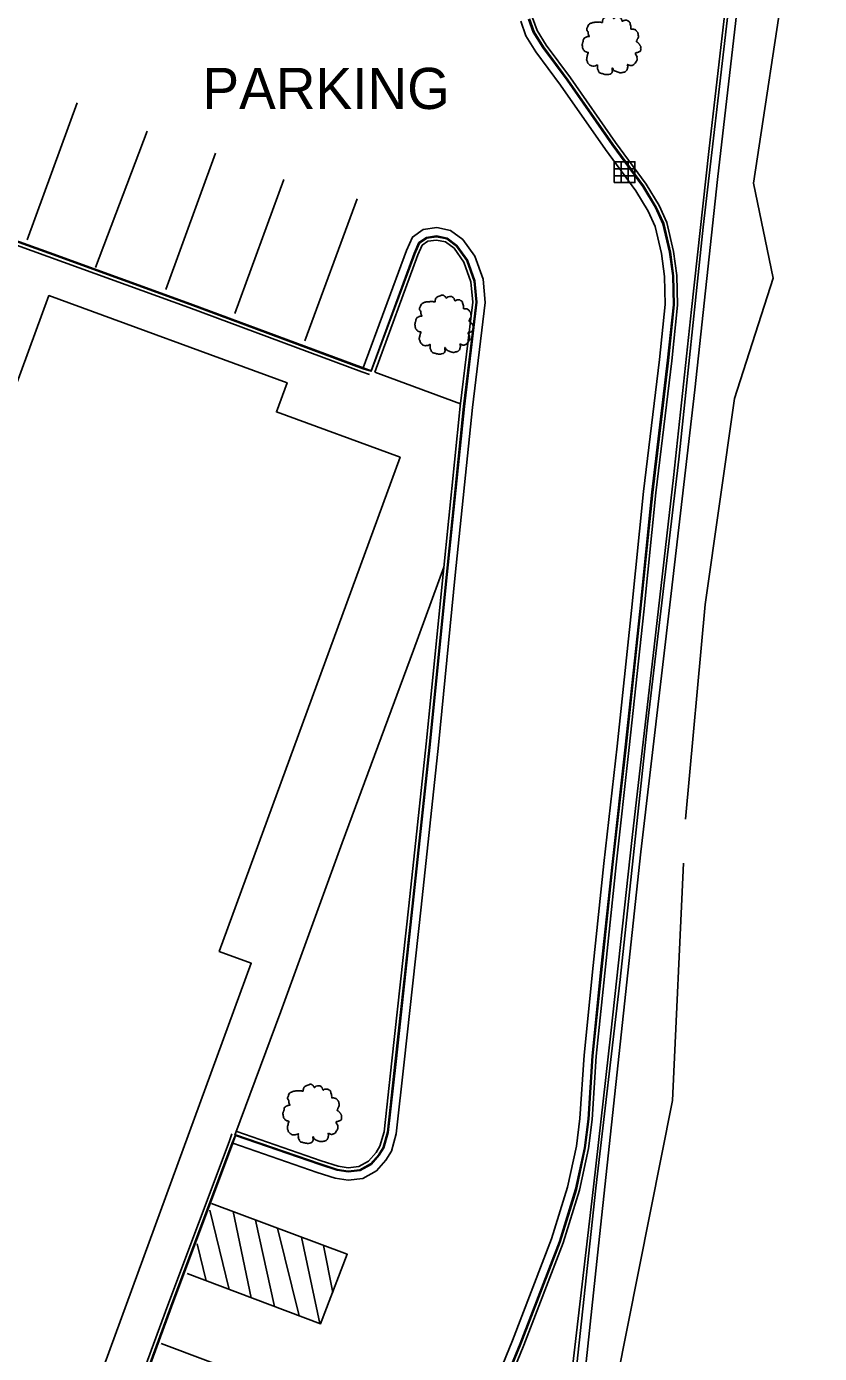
# Model space of a CAD drawing. Extents: x 1901471 to 1963503, y 756461 to 799997.
# Drawn here: x 1941239.5 to 1941336, y 780618.3 to 780779.7 of the extents above; entities that cross this region are included whole.
import ezdxf

# ---------------------------------------------------------------- set-up
doc = ezdxf.new("R2010")
doc.units = 0
for name, color, linetype in [('RD_EX_Bldg', 7, 'Continuous'), ('RD_EX_Conc', 7, 'Continuous'), ('RD_EX_DR_Inlet', 7, 'Continuous'), ('RD_EX_Fence_Other', 7, 'Continuous'), ('RD_EX_Road', 7, 'Continuous'), ('RD_EX_VEG', 7, 'Continuous')]:
    doc.layers.add(name, color=color, linetype=linetype)

# ---------------------------------------------------------------- blocks, each defined once
blk = doc.blocks.new('T2')
at = {"layer": 'RD_EX_VEG'}
for points in [[(0.05, 7.21), (-0.25, 7.24), (-0.57, 7.14), (-0.82, 7.04), (-1.05, 6.96), (-1.27, 6.86), (-1.57, 6.69), (-1.8, 6.49), (-1.92, 6.24), (-1.97, 6.01), (-2.02, 5.74), (-2.02, 5.56), (-2.15, 5.54), (-2.3, 5.56), (-2.55, 5.64), (-2.8, 5.64), (-3.05, 5.64), (-3.4, 5.61), (-3.75, 5.61), (-4.02, 5.56), (-4.35, 5.51), (-4.72, 5.39), (-5.07, 5.26), (-5.37, 5.01), (-5.62, 4.54), (-5.75, 4.19), (-5.9, 3.94), (-5.75, 3.49), (-5.57, 3.14), (-5.55, 2.94), (-5.47, 2.52), (-5.37, 2.29), (-5.25, 2.09), (-5.32, 2.07), (-5.7, 2.02), (-6, 1.92), (-6.42, 1.69), (-6.64, 1.47), (-6.74, 1.14), (-6.77, 0.79), (-6.87, 0.59), (-6.94, 0.32), (-6.97, 0.24), (-7.02, -0.08), (-6.92, -0.53), (-6.89, -0.88), (-6.77, -1.11), (-6.62, -1.28), (-6.44, -1.53), (-6.05, -1.76), (-5.72, -1.86), (-5.52, -1.88), (-5.7, -2.38), (-5.75, -2.73), (-5.87, -3.13), (-5.87, -3.21), (-5.92, -3.68), (-5.77, -4.01), (-5.7, -4.38), (-5.52, -4.61), (-5.25, -4.91), (-4.92, -5.13), (-4.42, -5.26), (-4.02, -5.23), (-3.45, -5.06), (-3.2, -4.98), (-3.22, -5.16), (-3.2, -5.53), (-3.2, -5.96), (-3.05, -6.28), (-2.95, -6.56), (-2.8, -6.81), (-2.47, -7.03), (-2.07, -7.11), (-1.65, -7.26), (-1.2, -7.33), (-0.7, -7.36), (-0.1, -7.21), (0.18, -7.08), (0.28, -6.91), (0.48, -6.53), (0.43, -6.31), (0.45, -5.71), (0.55, -5.88), (0.73, -6.23), (1.23, -6.53), (1.63, -6.71), (2.1, -6.86), (2.4, -6.93), (2.88, -6.86), (3.25, -6.78), (3.63, -6.66), (3.93, -6.38), (4.1, -6.11), (4.15, -5.83), (4.23, -5.46), (4.28, -5.28)], [(4.28, -5.28), (4.2, -5.11), (4.15, -4.86), (4.23, -4.88), (4.4, -4.93), (4.68, -5.06), (4.9, -5.13), (5.23, -5.11), (5.5, -5.01), (5.95, -4.73), (6.22, -4.26), (6.5, -3.86), (6.57, -3.53), (6.52, -3.31), (6.5, -2.81), (6.3, -2.56), (6.25, -2.43), (6.15, -2.03), (6.22, -1.98), (6.5, -1.93), (6.87, -1.81), (7.15, -1.68), (7.37, -1.51), (7.45, -1.28), (7.42, -0.88), (7.47, -0.48), (7.4, -0.33), (7.3, -0.18), (7.22, 0.02), (7.07, 0.17), (6.97, 0.32), (6.87, 0.42), (6.75, 0.57), (6.57, 0.69), (6.42, 0.74), (6.37, 0.89), (6.52, 1.09), (6.57, 1.19), (6.6, 1.42), (6.82, 1.77), (6.87, 2.17), (6.82, 2.59), (6.77, 2.87), (6.62, 3.14), (6.42, 3.39), (6.3, 3.56), (6.12, 3.69), (5.8, 3.81), (5.55, 3.86), (5.2, 3.86), (5, 3.91), (5.03, 3.96), (5.03, 4.11), (5.03, 4.39), (4.95, 4.84), (4.8, 5.34), (4.8, 5.36), (4.7, 5.61), (4.48, 5.81), (4.3, 5.91), (4.1, 6.04), (3.85, 6.06), (3.55, 6.06), (3.28, 6.01), (3.08, 5.91), (2.9, 5.79), (2.83, 5.94), (2.73, 6.24), (2.68, 6.39), (2.53, 6.56), (2.3, 6.76), (1.85, 6.89), (1.23, 6.81), (0.93, 6.61), (0.78, 6.44), (0.73, 6.56), (0.53, 6.76), (0.43, 6.94), (0.25, 7.06), (0.1, 7.16), (0, 7.21)]]:
    blk.add_spline(points, degree=3, dxfattribs=at)
blk = doc.blocks.new('DI')
at = {"layer": 'RD_EX_DR_Inlet'}
for p, q in [((-2.54, 0.86), (2.46, 0.86)), ((-0.84, 2.56), (-0.84, -2.44)), ((0.86, 2.56), (0.86, -2.44)), ((-2.54, -0.84), (2.46, -0.84))]:
    blk.add_line(p, q, dxfattribs=at)
blk.add_lwpolyline([(-2.54, -2.44), (-2.54, 2.56), (2.46, 2.56), (2.46, -2.44)], close=True, dxfattribs=at)

msp = doc.modelspace()

# ---------------------------------------------------------------- linework, layer by layer
at = {"layer": 'RD_EX_Bldg'}
msp.add_lwpolyline([(1941326.65, 780787.82), (1941323.54, 780761.07), (1941320.79, 780735.52), (1941317.91, 780710.75), (1941314.24, 780679.33), (1941309.07, 780631.43), (1941303.15, 780575.78), (1941300.19, 780547.84), (1941297.43, 780522.16), (1941296.37, 780522.09), (1941298.9, 780546), (1941298.9, 780546), (1941301.97, 780575.23), (1941305.43, 780607.62), (1941308.77, 780638.44), (1941311.7, 780663.8), (1941315.04, 780694.91), (1941318.84, 780727.08), (1941321.81, 780755.29), (1941324.86, 780781.47)], dxfattribs=at)
msp.add_lwpolyline([(1941233.73, 780575.34), (1941266.85, 780665.8), (1941262.96, 780667.22), (1941284.96, 780727.31), (1941269.92, 780732.82), (1941271.22, 780736.37), (1941242.25, 780746.97), (1941219.17, 780683.95), (1941216.51, 780684.93), (1941203.83, 780650.27), (1941202.36, 780650.81), (1941189.54, 780615.81), (1941190.49, 780615.46), (1941182.7, 780594.19), (1941185.67, 780593.1), (1941162.18, 780528.92), (1941189.73, 780518.83), (1941190.96, 780522.2), (1941207.53, 780516.13), (1941229.74, 780576.8)], close=True, dxfattribs=at)
at = {"layer": 'RD_EX_Conc'}
for points in [[(1941295.95, 780609.44), (1941300.02, 780619.37), (1941304.8, 780631.79), (1941306.78, 780638.2), (1941307.87, 780643.28), (1941308.31, 780646.78), (1941308.81, 780654.5), (1941309.92, 780665.37), (1941311.22, 780677.75), (1941312.83, 780692.01), (1941314.59, 780708.53), (1941316.06, 780722.99), (1941317.99, 780739.05), (1941318.7, 780745.81), (1941318.61, 780749.4), (1941318.21, 780752.34), (1941317.39, 780755.85), (1941316.45, 780757.93), (1941314.89, 780760.52), (1941311.16, 780765.6), (1941305.68, 780773.44), (1941302.71, 780777.44), (1941301.61, 780779.22), (1941301.07, 780780.74)], [(1941295.48, 780609.63), (1941299.55, 780619.56), (1941304.32, 780631.95), (1941306.3, 780638.33), (1941307.38, 780643.36), (1941307.82, 780646.83), (1941308.31, 780654.54), (1941309.42, 780665.42), (1941310.73, 780677.81), (1941312.34, 780692.06), (1941314.09, 780708.58), (1941315.57, 780723.05), (1941317.49, 780739.1), (1941318.2, 780745.83), (1941318.11, 780749.36), (1941317.72, 780752.25), (1941316.92, 780755.69), (1941316.01, 780757.7), (1941314.47, 780760.25), (1941310.76, 780765.31), (1941305.27, 780773.15), (1941302.3, 780777.15), (1941301.15, 780779), (1941300.58, 780780.6)], [(1941295.58, 780609.59), (1941299.65, 780619.52), (1941304.42, 780631.92), (1941306.39, 780638.3), (1941307.47, 780643.35), (1941307.92, 780646.82), (1941308.41, 780654.53), (1941309.52, 780665.41), (1941310.83, 780677.8), (1941312.43, 780692.05), (1941314.19, 780708.57), (1941315.67, 780723.04), (1941317.59, 780739.09), (1941318.3, 780745.83), (1941318.21, 780749.36), (1941317.82, 780752.27), (1941317.01, 780755.72), (1941316.1, 780757.74), (1941314.56, 780760.3), (1941310.84, 780765.37), (1941305.35, 780773.21), (1941302.38, 780777.21), (1941301.24, 780779.04), (1941300.68, 780780.63)], [(1941230.74, 780755.86), (1941231.67, 780755.49), (1941242.12, 780751.73), (1941259.28, 780745.51), (1941280.31, 780737.71), (1941281.25, 780737.36)], [(1941231.82, 780755.86), (1941242.26, 780752.11), (1941259.42, 780745.88), (1941280.45, 780738.08), (1941281.45, 780737.77), (1941286.75, 780752.06), (1941287.33, 780753.35), (1941288.19, 780753.95), (1941289.38, 780754.13), (1941290.64, 780753.87), (1941291.8, 780753), (1941293.06, 780751.23), (1941293.95, 780748.73), (1941294.19, 780746.17), (1941292.67, 780733.49), (1941290.58, 780713.07), (1941288.53, 780692.41), (1941286.42, 780672.73), (1941284.37, 780653.87), (1941283.41, 780645.24), (1941282.88, 780643.37), (1941282.35, 780642.52), (1941281.37, 780641.42), (1941280.06, 780640.69), (1941278.66, 780640.52), (1941277.32, 780640.73), (1941275.23, 780641.4), (1941264.93, 780644.93), (1941264.54, 780643.95), (1941257.07, 780624.07), (1941247.66, 780598.38)], [(1941281.42, 780737.83), (1941286.66, 780752.1), (1941287.25, 780753.42), (1941288.15, 780754.05), (1941289.38, 780754.23), (1941290.68, 780753.96), (1941291.87, 780753.07), (1941293.15, 780751.28), (1941294.05, 780748.75), (1941294.29, 780746.17), (1941292.77, 780733.47), (1941290.67, 780713.06), (1941288.63, 780692.4), (1941286.51, 780672.72), (1941284.47, 780653.86), (1941283.51, 780645.22), (1941282.97, 780643.33), (1941282.43, 780642.46), (1941281.44, 780641.34), (1941280.09, 780640.59), (1941278.65, 780640.42), (1941277.3, 780640.63), (1941275.2, 780641.31), (1941264.96, 780644.86)], [(1941281.89, 780737.66), (1941287.12, 780751.91), (1941287.65, 780753.09), (1941288.34, 780753.57), (1941289.37, 780753.72), (1941290.47, 780753.5), (1941291.51, 780752.72), (1941292.7, 780751.05), (1941293.56, 780748.64), (1941293.79, 780746.17), (1941292.27, 780733.53), (1941290.18, 780713.11), (1941288.14, 780692.45), (1941286.02, 780672.78), (1941283.97, 780653.92), (1941283.01, 780645.31), (1941282.51, 780643.54), (1941282.03, 780642.76), (1941281.12, 780641.74), (1941279.94, 780641.08), (1941278.66, 780640.93), (1941277.42, 780641.12), (1941275.36, 780641.78), (1941265.12, 780645.33)], [(1941281.89, 780737.66), (1941292.31, 780733.8)], [(1941290.26, 780713.93), (1941286.58, 780703.86), (1941277.9, 780680.45), (1941270.45, 780659.91), (1941264.86, 780644.89)], [(1941264.48, 780645.03), (1941264.16, 780644.09), (1941256.7, 780624.21), (1941247.28, 780598.52), (1941242.23, 780585.32), (1941241.89, 780584.38)]]:
    msp.add_lwpolyline(points, dxfattribs=at)
at = {"layer": 'RD_EX_Fence_Other'}
msp.add_lwpolyline([(1941324.85, 780784.9), (1941322.5, 780764.49), (1941320.4, 780745.29), (1941318.19, 780724.87), (1941315.89, 780704.63), (1941313.17, 780681.09), (1941310.59, 780657.29), (1941308.47, 780638.62), (1941305.91, 780616.69), (1941303.55, 780594.47), (1941301.27, 780573.46), (1941299.02, 780551.44), (1941296.78, 780531.86), (1941295.63, 780520.8)], dxfattribs=at)
at = {"layer": 'RD_EX_Road'}
for points in [[(1941294.56, 780610.01), (1941298.62, 780619.92), (1941303.38, 780632.28), (1941305.33, 780638.58), (1941306.39, 780643.53), (1941306.82, 780646.93), (1941307.32, 780654.62), (1941308.42, 780665.53), (1941309.73, 780677.92), (1941311.34, 780692.17), (1941313.1, 780708.69), (1941314.57, 780723.16), (1941316.5, 780739.22), (1941317.2, 780745.87), (1941317.12, 780749.28), (1941316.73, 780752.07), (1941315.96, 780755.36), (1941315.12, 780757.23), (1941313.64, 780759.69), (1941309.94, 780764.73), (1941304.46, 780772.57), (1941301.47, 780776.59), (1941300.25, 780778.56), (1941299.62, 780780.34)], [(1941245.69, 780770.42), (1941239.62, 780753.75)], [(1941254.2, 780766.98), (1941247.92, 780750.37)], [(1941262.51, 780764.27), (1941256.48, 780747.7)], [(1941270.8, 780761.08), (1941264.85, 780744.78)], [(1941279.73, 780758.73), (1941273.36, 780741.48)], [(1941230.92, 780756.33), (1941231.85, 780755.95), (1941242.29, 780752.21), (1941259.45, 780745.98), (1941280.48, 780738.18), (1941281.42, 780737.83)], [(1941280.48, 780738.18), (1941285.73, 780752.47), (1941286.45, 780754.08), (1941287.77, 780755), (1941289.41, 780755.25), (1941291.1, 780754.9), (1941292.6, 780753.78), (1941294.04, 780751.75), (1941295.04, 780748.96), (1941295.29, 780746.15), (1941293.76, 780733.36), (1941291.67, 780712.96), (1941289.63, 780692.3), (1941287.51, 780672.62), (1941285.47, 780653.75), (1941284.49, 780645.03), (1941283.9, 780642.93), (1941283.24, 780641.86), (1941282.07, 780640.55), (1941280.41, 780639.62), (1941278.64, 780639.41), (1941277.07, 780639.66), (1941274.88, 780640.36), (1941264.63, 780643.92)], [(1941264.96, 780644.86), (1941264.63, 780643.92), (1941257.16, 780624.03), (1941247.75, 780598.35), (1941242.7, 780585.15), (1941242.36, 780584.21)], [(1941259.05, 780628.06), (1941275.29, 780621.95), (1941278.53, 780630.4), (1941262.04, 780636.56)], [(1941264.16, 780626.14), (1941261.82, 780635.75)], [(1941266.85, 780625.12), (1941264.64, 780635.59)], [(1941269.67, 780624.06), (1941267.38, 780634.57)], [(1941272.67, 780622.93), (1941270.03, 780633.58)], [(1941275.19, 780621.98), (1941272.98, 780632.48)], [(1941261.37, 780627.19), (1941260.28, 780631.69)], [(1941276.76, 780625.77), (1941275.64, 780631.48)], [(1941255.9, 780619.57), (1941272.41, 780613.36)]]:
    msp.add_lwpolyline(points, dxfattribs=at)
at = {"layer": 'RD_EX_VEG'}
for points in [[(1941319.67, 780683.3), (1941322.07, 780709.42), (1941325.63, 780734.45), (1941330.34, 780749.09), (1941327.92, 780760.64), (1941335.95, 780813.55)], [(1941293.46, 780460.86), (1941290.43, 780473.07), (1941292.73, 780492.83), (1941299.44, 780507.82), (1941302.88, 780526.68), (1941306.56, 780540.45), (1941306.56, 780557.43), (1941308.37, 780587.95), (1941311.26, 780614.84), (1941318.08, 780649.09), (1941319.4, 780677.95)]]:
    msp.add_lwpolyline(points, dxfattribs=at)

# ---------------------------------------------------------------- block references
at = {"layer": 'RD_EX_DR_Inlet', "xscale": 0.5039370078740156, "yscale": 0.5039370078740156}
msp.add_blockref('DI', (1941312.26, 780761.95), dxfattribs=at)
at = {"layer": 'RD_EX_VEG', "xscale": 0.4921259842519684, "yscale": 0.4921259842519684}
for p in [(1941310.55, 780777.46), (1941290.2, 780743.47), (1941274.16, 780647.51)]:
    msp.add_blockref('T2', p, dxfattribs=at)

# ---------------------------------------------------------------- texts
at = {"layer": 'RD_EX_Road'}
msp.add_text('PARKING', height=5, dxfattribs=at).set_placement((1941260.92, 780769.66))

doc.saveas('drawing.dxf')
